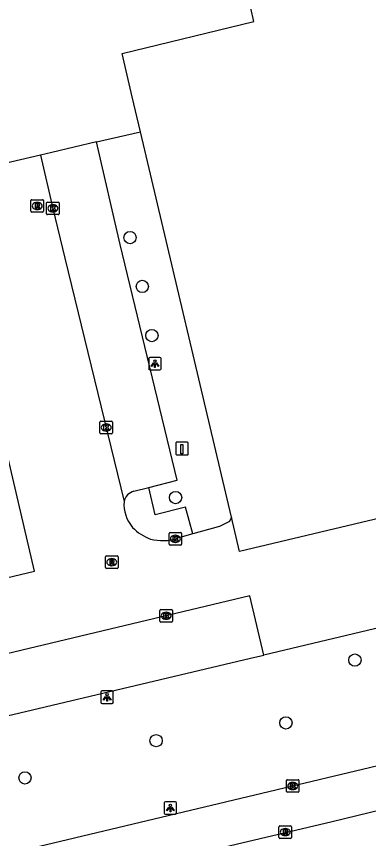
# Model space of a CAD drawing. Extents: x 158038 to 159242, y 380133 to 381214.
# Drawn here: x 158600.8 to 158628.9, y 381004.2 to 381069.6 of the extents above; entities that cross this region are included whole.
import ezdxf

# ---------------------------------------------------------------- set-up
doc = ezdxf.new("R2010")
doc.units = 0
for name, color, linetype in [('IMGEO_Boom', 7, 'Continuous'), ('IMGEO_Kolk', 7, 'Continuous'), ('IMGEO_Laadpaal', 7, 'Continuous'), ('IMGEO_Lichtpunt', 7, 'Continuous'), ('IMGEO_Pand', 7, 'Continuous'), ('IMGEO_Parkeervlak_open', 7, 'Continuous'), ('IMGEO_Rijbaan_lokaal_open', 7, 'Continuous'), ('IMGEO_Rijbaan_regionaal_gesloten', 7, 'Continuous'), ('IMGEO_Rioolput', 7, 'Continuous'), ('IMGEO_Voetpad_open', 7, 'Continuous')]:
    doc.layers.add(name, color=color, linetype=linetype)

msp = doc.modelspace()

# ---------------------------------------------------------------- linework, layer by layer
at = {"layer": 'IMGEO_Boom'}
for centre in [(158609.898, 381052.032), (158610.88, 381048.145), (158611.646, 381044.232), (158613.536, 381031.329), (158627.822, 381018.39), (158622.328, 381013.384), (158611.98, 381011.968), (158601.527, 381009.003)]:
    msp.add_circle(centre, 0.489, dxfattribs=at)
at = {"layer": 'IMGEO_Kolk'}
for p, q in [((158603.253, 381053.939), (158603.253, 381054.791)), ((158603.328, 381054.865), (158604.18, 381054.865)), ((158603.741, 381054.645), (158603.766, 381054.645)), ((158604.254, 381054.791), (158604.254, 381053.939)), ((158604.18, 381053.865), (158603.328, 381053.865)), ((158603.764, 381054.085), (158603.739, 381054.085)), ((158607.504, 381036.484), (158607.504, 381037.336)), ((158607.579, 381037.41), (158608.431, 381037.41)), ((158608.505, 381037.336), (158608.505, 381036.484)), ((158608.015, 381036.63), (158607.99, 381036.63)), ((158607.992, 381037.19), (158608.017, 381037.19)), ((158608.431, 381036.41), (158607.579, 381036.41)), ((158613.013, 381027.618), (158613.013, 381028.47)), ((158613.088, 381028.544), (158613.94, 381028.544)), ((158613.501, 381028.324), (158613.526, 381028.324)), ((158614.014, 381028.47), (158614.014, 381027.618)), ((158613.94, 381027.544), (158613.088, 381027.544)), ((158613.524, 381027.764), (158613.499, 381027.764)), ((158612.283, 381021.493), (158612.283, 381022.345)), ((158612.358, 381022.419), (158613.21, 381022.419)), ((158613.284, 381022.345), (158613.284, 381021.493)), ((158612.794, 381021.639), (158612.769, 381021.639)), ((158612.771, 381022.199), (158612.796, 381022.199)), ((158613.21, 381021.419), (158612.358, 381021.419)), ((158622.366, 381007.933), (158622.366, 381008.785)), ((158622.441, 381008.859), (158623.293, 381008.859)), ((158622.854, 381008.639), (158622.879, 381008.639)), ((158623.367, 381008.785), (158623.367, 381007.933)), ((158623.293, 381007.859), (158622.441, 381007.859)), ((158622.877, 381008.079), (158622.852, 381008.079))]:
    msp.add_line(p, q, dxfattribs=at)
for points in [[(158603.253, 381053.939), (158603.253, 381054.791)], [(158603.328, 381054.865), (158604.18, 381054.865)], [(158603.574, 381054.565), (158603.697, 381054.565), (158603.697, 381054.414), (158603.827, 381054.565), (158603.991, 381054.565), (158603.845, 381054.414), (158603.998, 381054.165), (158603.846, 381054.165), (158603.761, 381054.329), (158603.697, 381054.262), (158603.697, 381054.165), (158603.574, 381054.165), (158603.574, 381054.565)], [(158604.254, 381054.791), (158604.254, 381053.939)], [(158604.18, 381053.865), (158603.328, 381053.865)], [(158607.504, 381036.484), (158607.504, 381037.336)], [(158607.579, 381037.41), (158608.431, 381037.41)], [(158608.505, 381037.336), (158608.505, 381036.484)], [(158607.825, 381037.11), (158607.948, 381037.11), (158607.948, 381036.959), (158608.078, 381037.11), (158608.242, 381037.11), (158608.096, 381036.959), (158608.249, 381036.71), (158608.097, 381036.71), (158608.012, 381036.874), (158607.948, 381036.807), (158607.948, 381036.71), (158607.825, 381036.71), (158607.825, 381037.11)], [(158608.431, 381036.41), (158607.579, 381036.41)], [(158613.013, 381027.618), (158613.013, 381028.47)], [(158613.088, 381028.544), (158613.94, 381028.544)], [(158613.334, 381028.244), (158613.457, 381028.244), (158613.457, 381028.093), (158613.587, 381028.244), (158613.751, 381028.244), (158613.605, 381028.093), (158613.758, 381027.844), (158613.606, 381027.844), (158613.521, 381028.008), (158613.457, 381027.941), (158613.457, 381027.844), (158613.334, 381027.844), (158613.334, 381028.244)], [(158614.014, 381028.47), (158614.014, 381027.618)], [(158613.94, 381027.544), (158613.088, 381027.544)], [(158612.283, 381021.493), (158612.283, 381022.345)], [(158612.358, 381022.419), (158613.21, 381022.419)], [(158613.284, 381022.345), (158613.284, 381021.493)], [(158612.604, 381022.119), (158612.727, 381022.119), (158612.727, 381021.968), (158612.857, 381022.119), (158613.021, 381022.119), (158612.875, 381021.968), (158613.028, 381021.719), (158612.876, 381021.719), (158612.791, 381021.883), (158612.727, 381021.816), (158612.727, 381021.719), (158612.604, 381021.719), (158612.604, 381022.119)], [(158613.21, 381021.419), (158612.358, 381021.419)], [(158622.366, 381007.933), (158622.366, 381008.785)], [(158622.441, 381008.859), (158623.293, 381008.859)], [(158622.687, 381008.559), (158622.81, 381008.559), (158622.81, 381008.408), (158622.94, 381008.559), (158623.104, 381008.559), (158622.958, 381008.408), (158623.111, 381008.159), (158622.959, 381008.159), (158622.874, 381008.323), (158622.81, 381008.256), (158622.81, 381008.159), (158622.687, 381008.159), (158622.687, 381008.559)], [(158623.367, 381008.785), (158623.367, 381007.933)], [(158623.293, 381007.859), (158622.441, 381007.859)]]:
    msp.add_lwpolyline(points, dxfattribs=at)
for centre, start, end in [((158603.33, 381054.789), 91.55205, 178.44795), ((158603.33, 381054.789), 91.55205, 178.44795), ((158604.178, 381054.789), 1.55205, 88.44795), ((158604.178, 381054.789), 1.55205, 88.44795), ((158603.33, 381053.941), 181.55205, 268.44795), ((158603.33, 381053.941), 181.55205, 268.44795), ((158604.178, 381053.941), 271.55205, 358.44795), ((158604.178, 381053.941), 271.55205, 358.44795), ((158607.581, 381037.334), 91.55205, 178.44795), ((158607.581, 381037.334), 91.55205, 178.44795), ((158608.429, 381037.334), 1.55205, 88.44795), ((158608.429, 381037.334), 1.55205, 88.44795), ((158607.581, 381036.486), 181.55205, 268.44795), ((158607.581, 381036.486), 181.55205, 268.44795), ((158608.429, 381036.486), 271.55205, 358.44795), ((158608.429, 381036.486), 271.55205, 358.44795), ((158613.09, 381028.468), 91.55205, 178.44795), ((158613.09, 381028.468), 91.55205, 178.44795), ((158613.938, 381028.468), 1.55205, 88.44795), ((158613.938, 381028.468), 1.55205, 88.44795), ((158613.09, 381027.62), 181.55205, 268.44795), ((158613.09, 381027.62), 181.55205, 268.44795), ((158613.938, 381027.62), 271.55205, 358.44795), ((158613.938, 381027.62), 271.55205, 358.44795), ((158612.36, 381022.343), 91.55205, 178.44795), ((158612.36, 381022.343), 91.55205, 178.44795), ((158613.208, 381022.343), 1.55205, 88.44795), ((158613.208, 381022.343), 1.55205, 88.44795), ((158612.36, 381021.495), 181.55205, 268.44795), ((158612.36, 381021.495), 181.55205, 268.44795), ((158613.208, 381021.495), 271.55205, 358.44795), ((158613.208, 381021.495), 271.55205, 358.44795), ((158622.443, 381008.783), 91.55205, 178.44795), ((158622.443, 381008.783), 91.55205, 178.44795), ((158623.291, 381008.783), 1.55205, 88.44795), ((158623.291, 381008.783), 1.55205, 88.44795), ((158622.443, 381007.935), 181.55205, 268.44795), ((158622.443, 381007.935), 181.55205, 268.44795), ((158623.291, 381007.935), 271.55205, 358.44795), ((158623.291, 381007.935), 271.55205, 358.44795)]:
    msp.add_arc(centre, 0.0765, start, end, dxfattribs=at)
for centre, major_axis, ratio, start_param, end_param in [((158603.74, 381054.365), (-0.387, 0.002), 0.722429, 4.712389, 7.853982), ((158603.765, 381054.365), (-0.39, 0.002), 0.717154, 1.570796, 4.712389), ((158607.991, 381036.91), (-0.387, 0.002), 0.722429, 4.712389, 7.853982), ((158608.016, 381036.91), (-0.39, 0.002), 0.717154, 1.570796, 4.712389), ((158613.5, 381028.044), (-0.387, 0.002), 0.722429, 4.712389, 7.853982), ((158613.525, 381028.044), (-0.39, 0.002), 0.717154, 1.570796, 4.712389), ((158612.77, 381021.919), (-0.387, 0.002), 0.722429, 4.712389, 7.853982), ((158612.795, 381021.919), (-0.39, 0.002), 0.717154, 1.570796, 4.712389), ((158622.853, 381008.359), (-0.387, 0.002), 0.722429, 4.712389, 7.853982), ((158622.878, 381008.359), (-0.39, 0.002), 0.717154, 1.570796, 4.712389)]:
    msp.add_ellipse(centre, major_axis=major_axis, ratio=ratio, start_param=start_param, end_param=end_param, dxfattribs=at)
at = {"layer": 'IMGEO_Laadpaal'}
for p, q in [((158613.545, 381035.653), (158613.545, 381034.812)), ((158613.545, 381035.653), (158613.545, 381034.812)), ((158614.461, 381035.737), (158613.62, 381035.737)), ((158614.461, 381035.737), (158613.62, 381035.737)), ((158614.545, 381034.821), (158614.545, 381035.662)), ((158614.545, 381034.821), (158614.545, 381035.662)), ((158613.629, 381034.737), (158614.47, 381034.737)), ((158613.629, 381034.737), (158614.47, 381034.737))]:
    msp.add_line(p, q, dxfattribs=at)
msp.add_lwpolyline([(158613.96, 381035.55), (158614.12, 381035.55), (158614.12, 381034.817), (158613.96, 381034.817), (158613.96, 381035.55)], dxfattribs=at)
for centre, start, end in [((158613.623, 381035.659), 92.4484, 184.28452), ((158613.623, 381035.659), 92.4484, 184.28452), ((158614.467, 381035.659), 2.4484, 94.28452), ((158614.467, 381035.659), 2.4484, 94.28452), ((158613.623, 381034.815), 182.4484, 274.28452), ((158613.623, 381034.815), 182.4484, 274.28452), ((158614.467, 381034.815), 272.4484, 4.28452), ((158614.467, 381034.815), 272.4484, 4.28452)]:
    msp.add_arc(centre, 0.0779, start, end, dxfattribs=at)
at = {"layer": 'IMGEO_Lichtpunt'}
for p, q in [((158611.386, 381042.4), (158611.386, 381041.593)), ((158611.386, 381042.4), (158611.386, 381041.593)), ((158612.288, 381042.495), (158611.48, 381042.495)), ((158612.288, 381042.495), (158611.48, 381042.495)), ((158612.382, 381041.593), (158612.382, 381042.4)), ((158612.382, 381041.593), (158612.382, 381042.4)), ((158611.48, 381041.499), (158612.288, 381041.499)), ((158611.48, 381041.499), (158612.288, 381041.499)), ((158607.573, 381015.832), (158607.573, 381015.025)), ((158607.573, 381015.832), (158607.573, 381015.025)), ((158608.475, 381015.927), (158607.667, 381015.927)), ((158608.475, 381015.927), (158607.667, 381015.927)), ((158608.569, 381015.025), (158608.569, 381015.832)), ((158608.569, 381015.025), (158608.569, 381015.832)), ((158607.667, 381014.931), (158608.475, 381014.931)), ((158607.667, 381014.931), (158608.475, 381014.931)), ((158612.62, 381007.011), (158612.62, 381006.204)), ((158612.62, 381007.011), (158612.62, 381006.204)), ((158613.522, 381007.106), (158612.714, 381007.106)), ((158613.522, 381007.106), (158612.714, 381007.106)), ((158613.616, 381006.204), (158613.616, 381007.011)), ((158613.616, 381006.204), (158613.616, 381007.011)), ((158612.714, 381006.11), (158613.522, 381006.11)), ((158612.714, 381006.11), (158613.522, 381006.11))]:
    msp.add_line(p, q, dxfattribs=at)
for points in [[(158611.76, 381042.064), (158611.799, 381042.036), (158611.611, 381041.774), (158611.573, 381041.801), (158611.76, 381042.064)], [(158611.862, 381042.016), (158611.909, 381042.016), (158611.909, 381041.694), (158611.862, 381041.694), (158611.862, 381042.016)], [(158611.972, 381042.036), (158612.01, 381042.063), (158612.197, 381041.801), (158612.158, 381041.773), (158611.972, 381042.036)], [(158607.947, 381015.496), (158607.986, 381015.468), (158607.798, 381015.206), (158607.76, 381015.233), (158607.947, 381015.496)], [(158608.049, 381015.448), (158608.096, 381015.448), (158608.096, 381015.126), (158608.049, 381015.126), (158608.049, 381015.448)], [(158608.159, 381015.468), (158608.197, 381015.495), (158608.384, 381015.233), (158608.345, 381015.205), (158608.159, 381015.468)], [(158612.994, 381006.675), (158613.033, 381006.647), (158612.845, 381006.385), (158612.807, 381006.412), (158612.994, 381006.675)], [(158613.096, 381006.627), (158613.143, 381006.627), (158613.143, 381006.305), (158613.096, 381006.305), (158613.096, 381006.627)], [(158613.206, 381006.647), (158613.244, 381006.674), (158613.431, 381006.412), (158613.392, 381006.384), (158613.206, 381006.647)]]:
    msp.add_lwpolyline(points, dxfattribs=at)
for centre in [(158611.885, 381042.198), (158608.072, 381015.63), (158613.119, 381006.809)]:
    msp.add_circle(centre, 0.0994, dxfattribs=at)
for centre, start, end in [((158611.48, 381042.4), 90, 180), ((158611.48, 381042.4), 90, 180), ((158612.288, 381042.4), 0, 90), ((158612.288, 381042.4), 0, 90), ((158611.48, 381041.593), 180, 270), ((158611.48, 381041.593), 180, 270), ((158612.288, 381041.593), 270, 0), ((158612.288, 381041.593), 270, 360), ((158607.667, 381015.832), 90, 180), ((158607.667, 381015.832), 90, 180), ((158608.475, 381015.832), 0, 90), ((158608.475, 381015.832), 0, 90), ((158607.667, 381015.025), 180, 270), ((158607.667, 381015.025), 180, 270), ((158608.475, 381015.025), 270, 0), ((158608.475, 381015.025), 270, 360), ((158612.714, 381007.011), 90, 180), ((158612.714, 381007.011), 90, 180), ((158613.522, 381007.011), 0, 90), ((158613.522, 381007.011), 0, 90), ((158612.714, 381006.204), 180, 270), ((158612.714, 381006.204), 180, 270), ((158613.522, 381006.204), 270, 0), ((158613.522, 381006.204), 270, 360)]:
    msp.add_arc(centre, 0.0946, start, end, dxfattribs=at)
at = {"layer": 'IMGEO_Pand'}
for points in [[(158610.74, 381060.463), (158610.081, 381063.256), (158609.269, 381066.698), (158619.776, 381069.252), (158619.522, 381070.32)], [(158657.25, 381062.246), (158645.733, 381059.501), (158651.493, 381034.852), (158618.628, 381027.038), (158617.983, 381029.77)], [(158617.983, 381029.77), (158610.74, 381060.463)]]:
    msp.add_lwpolyline(points, dxfattribs=at)
at = {"layer": 'IMGEO_Parkeervlak_open'}
msp.add_lwpolyline([(158581.681, 381009.586), (158619.511, 381018.528), (158620.577, 381018.781)], dxfattribs=at)
at = {"layer": 'IMGEO_Rijbaan_lokaal_open'}
for points in [[(158602.765, 381058.61), (158595.556, 381056.935), (158591.603, 381056.011)], [(158602.765, 381058.61), (158603.752, 381054.365), (158604.699, 381050.403), (158609.427, 381031.013)], [(158600.005, 381035.253), (158576.925, 381029.849), (158579.25, 381020.004), (158602.293, 381025.481), (158600.005, 381035.253)], [(158617.983, 381029.77), (158617.826, 381029.426), (158617.033, 381029.021), (158616.92, 381028.99), (158614.904, 381028.433)], [(158614.904, 381028.433), (158613.677, 381028.094)], [(158642.675, 381024.025), (158620.577, 381018.781)], [(158620.577, 381018.781), (158619.46, 381023.514), (158574.795, 381012.849)]]:
    msp.add_lwpolyline(points, dxfattribs=at)
for centre, radius, start, end in [((158612.203, 381030.787), 2.786, 175.3385, 221.02881), ((158612.82, 381031.577), 3.775, 223.93886, 250.09495), ((158612.498, 381031.565), 3.666, 254.77112, 288.75859)]:
    msp.add_arc(centre, radius, start, end, dxfattribs=at)
at = {"layer": 'IMGEO_Rijbaan_regionaal_gesloten'}
for points in [[(158576.573, 380997.347), (158579.871, 380998.132), (158587.716, 381000), (158662.869, 381017.892)], [(158666.627, 381015.107), (158656.933, 381012.791), (158649.096, 381010.919), (158641.451, 381009.092), (158633.779, 381007.383), (158626.007, 381005.501), (158610.716, 381001.898), (158603.036, 381000.089), (158594.635, 380998.11), (158587.508, 380996.381), (158583.848, 380995.494), (158581.18, 380994.864), (158575.946, 380993.627), (158568.275, 380991.816), (158560.604, 380990.004)]]:
    msp.add_lwpolyline(points, dxfattribs=at)
at = {"layer": 'IMGEO_Rioolput'}
for p, q in [((158602.002, 381054.128), (158602.002, 381054.98)), ((158602.077, 381055.054), (158602.929, 381055.054)), ((158603.003, 381054.98), (158603.003, 381054.128)), ((158602.49, 381054.834), (158602.515, 381054.834)), ((158602.929, 381054.054), (158602.077, 381054.054)), ((158602.513, 381054.274), (158602.488, 381054.274)), ((158607.945, 381025.758), (158607.945, 381026.61)), ((158608.02, 381026.684), (158608.872, 381026.684)), ((158608.433, 381026.464), (158608.458, 381026.464)), ((158608.946, 381026.61), (158608.946, 381025.758)), ((158608.872, 381025.684), (158608.02, 381025.684)), ((158608.456, 381025.904), (158608.431, 381025.904)), ((158621.774, 381004.261), (158621.774, 381005.113)), ((158621.849, 381005.187), (158622.701, 381005.187)), ((158622.262, 381004.967), (158622.287, 381004.967)), ((158622.775, 381005.113), (158622.775, 381004.261)), ((158622.701, 381004.187), (158621.849, 381004.187)), ((158622.285, 381004.407), (158622.26, 381004.407))]:
    msp.add_line(p, q, dxfattribs=at)
for points in [[(158602.002, 381054.128), (158602.002, 381054.98)], [(158602.077, 381055.054), (158602.929, 381055.054)], [(158603.003, 381054.98), (158603.003, 381054.128)], [(158602.591, 381054.752), (158602.339, 381054.754), (158602.339, 381054.354)], [(158602.339, 381054.354), (158602.463, 381054.354), (158602.463, 381054.516), (158602.474, 381054.516)], [(158602.517, 381054.673), (158602.463, 381054.673), (158602.463, 381054.592)], [(158602.463, 381054.592), (158602.515, 381054.592)], [(158602.521, 381054.487), (158602.592, 381054.354), (158602.732, 381054.354), (158602.667, 381054.48)], [(158602.929, 381054.054), (158602.077, 381054.054)], [(158607.945, 381025.758), (158607.945, 381026.61)], [(158608.02, 381026.684), (158608.872, 381026.684)], [(158608.534, 381026.382), (158608.282, 381026.384), (158608.282, 381025.984)], [(158608.46, 381026.303), (158608.406, 381026.303), (158608.406, 381026.222)], [(158608.406, 381026.222), (158608.458, 381026.222)], [(158608.946, 381026.61), (158608.946, 381025.758)], [(158608.872, 381025.684), (158608.02, 381025.684)], [(158608.282, 381025.984), (158608.406, 381025.984), (158608.406, 381026.146), (158608.417, 381026.146)], [(158608.464, 381026.117), (158608.535, 381025.984), (158608.675, 381025.984), (158608.61, 381026.11)], [(158621.774, 381004.261), (158621.774, 381005.113)], [(158621.849, 381005.187), (158622.701, 381005.187)], [(158622.363, 381004.885), (158622.111, 381004.887), (158622.111, 381004.487)], [(158622.111, 381004.487), (158622.235, 381004.487), (158622.235, 381004.649), (158622.246, 381004.649)], [(158622.289, 381004.806), (158622.235, 381004.806), (158622.235, 381004.725)], [(158622.235, 381004.725), (158622.287, 381004.725)], [(158622.293, 381004.62), (158622.364, 381004.487), (158622.504, 381004.487), (158622.439, 381004.613)], [(158622.775, 381005.113), (158622.775, 381004.261)], [(158622.701, 381004.187), (158621.849, 381004.187)]]:
    msp.add_lwpolyline(points, dxfattribs=at)
for centre, radius, start, end in [((158602.079, 381054.978), 0.0765, 91.55205, 178.44795), ((158602.079, 381054.978), 0.0765, 91.55205, 178.44795), ((158602.927, 381054.978), 0.0765, 1.55205, 88.44795), ((158602.927, 381054.978), 0.0765, 1.55205, 88.44795), ((158602.473, 381054.463), 0.0533, 26.02933, 88.69889), ((158602.499, 381054.781), 0.19, 274.7715, 282.96867), ((158602.523, 381054.577), 0.0964, 77.00612, 93.18647), ((158602.537, 381054.634), 0.0378, 276.66336, 79.67722), ((158602.59, 381054.642), 0.109, 350.36119, 89.41601), ((158602.588, 381054.642), 0.112, 277.58423, 350.98172), ((158602.572, 381054.427), 0.108, 29.51342, 73.79051), ((158602.079, 381054.13), 0.0765, 181.55205, 268.44795), ((158602.079, 381054.13), 0.0765, 181.55205, 268.44795), ((158602.927, 381054.13), 0.0765, 271.55205, 358.44795), ((158602.927, 381054.13), 0.0765, 271.55205, 358.44795), ((158608.022, 381026.608), 0.0765, 91.55205, 178.44795), ((158608.022, 381026.608), 0.0765, 91.55205, 178.44795), ((158608.442, 381026.411), 0.19, 274.7715, 282.96867), ((158608.466, 381026.207), 0.0964, 77.00612, 93.18647), ((158608.48, 381026.264), 0.0378, 276.66336, 79.67722), ((158608.533, 381026.272), 0.109, 350.36119, 89.41601), ((158608.531, 381026.272), 0.112, 277.58423, 350.98172), ((158608.515, 381026.057), 0.108, 29.51342, 73.79051), ((158608.87, 381026.608), 0.0765, 1.55205, 88.44795), ((158608.87, 381026.608), 0.0765, 1.55205, 88.44795), ((158608.022, 381025.76), 0.0765, 181.55205, 268.44795), ((158608.022, 381025.76), 0.0765, 181.55205, 268.44795), ((158608.416, 381026.093), 0.0533, 26.02933, 88.69889), ((158608.87, 381025.76), 0.0765, 271.55205, 358.44795), ((158608.87, 381025.76), 0.0765, 271.55205, 358.44795), ((158621.851, 381005.111), 0.0765, 91.55205, 178.44795), ((158621.851, 381005.111), 0.0765, 91.55205, 178.44795), ((158622.245, 381004.596), 0.0533, 26.02933, 88.69889), ((158622.271, 381004.914), 0.19, 274.7715, 282.96867), ((158622.295, 381004.71), 0.0964, 77.00612, 93.18647), ((158622.309, 381004.767), 0.0378, 276.66336, 79.67722), ((158622.362, 381004.775), 0.109, 350.36119, 89.41601), ((158622.36, 381004.775), 0.112, 277.58423, 350.98172), ((158622.344, 381004.56), 0.108, 29.51342, 73.79051), ((158622.699, 381005.111), 0.0765, 1.55205, 88.44795), ((158622.699, 381005.111), 0.0765, 1.55205, 88.44795), ((158621.851, 381004.263), 0.0765, 181.55205, 268.44795), ((158621.851, 381004.263), 0.0765, 181.55205, 268.44795), ((158622.699, 381004.263), 0.0765, 271.55205, 358.44795), ((158622.699, 381004.263), 0.0765, 271.55205, 358.44795)]:
    msp.add_arc(centre, radius, start, end, dxfattribs=at)
for centre, major_axis, ratio, start_param, end_param in [((158602.489, 381054.554), (-0.387, 0.002), 0.722429, 4.712389, 7.853982), ((158602.514, 381054.554), (-0.39, 0.002), 0.717154, 1.570796, 4.712389), ((158608.432, 381026.184), (-0.387, 0.002), 0.722429, 4.712389, 7.853982), ((158608.457, 381026.184), (-0.39, 0.002), 0.717154, 1.570796, 4.712389), ((158622.261, 381004.687), (-0.387, 0.002), 0.722429, 4.712389, 7.853982), ((158622.286, 381004.687), (-0.39, 0.002), 0.717154, 1.570796, 4.712389)]:
    msp.add_ellipse(centre, major_axis=major_axis, ratio=ratio, start_param=start_param, end_param=end_param, dxfattribs=at)
at = {"layer": 'IMGEO_Voetpad_open'}
for points in [[(158607.215, 381059.659), (158610.74, 381060.463)], [(158607.215, 381059.659), (158603.668, 381058.825), (158602.765, 381058.61)], [(158611.388, 381032.128), (158613.668, 381032.705), (158609.124, 381051.486), (158607.215, 381059.659)], [(158610.213, 381031.828), (158611.388, 381032.128)], [(158614.904, 381028.433), (158614.328, 381030.565), (158611.895, 381029.947), (158611.388, 381032.128)]]:
    msp.add_lwpolyline(points, dxfattribs=at)
msp.add_arc((158610.443, 381030.819), 1.034, 102.85798, 169.21747, dxfattribs=at)

doc.saveas('drawing.dxf')
